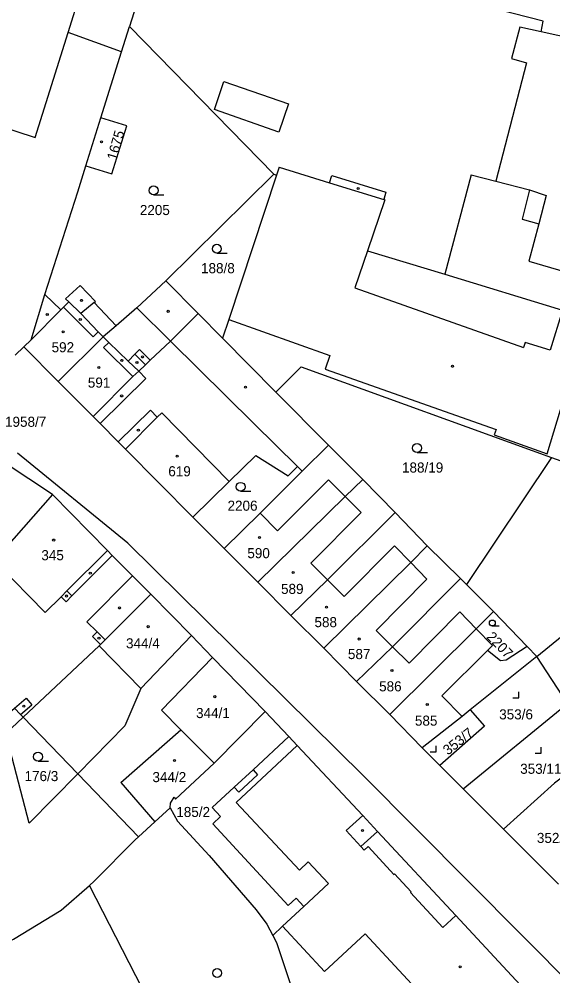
# Model space of a CAD drawing. Extents: x -679220 to -673243, y -1075091 to -1066557.
# Drawn here: x -676729.1 to -676639.1, y -1071108.5 to -1070947.3 of the extents above; entities that cross this region are included whole.
import ezdxf

# ---------------------------------------------------------------- set-up
doc = ezdxf.new("R2010")
doc.units = 0
for name, color, linetype in [('Hranice parcel', 7, 'Continuous'), ('Parcelní čísla', 7, 'Continuous'), ('Vnitřní kresba', 7, 'Continuous'), ('Značky budov', 7, 'Continuous'), ('Značky kultur', 7, 'Continuous')]:
    doc.layers.add(name, color=color, linetype=linetype)

msp = doc.modelspace()

# ---------------------------------------------------------------- linework, layer by layer
at = {"layer": 'Hranice parcel'}
for p, q in [((-676711.82, -1070952.75), (-676710.5, -1070948.52)), ((-676710.5, -1070948.52), (-676686.18, -1070973.4)), ((-676715.3, -1070963.88), (-676711.82, -1070952.75)), ((-676717.84, -1070971.99), (-676715.3, -1070963.88)), ((-676686.18, -1070973.4), (-676704.35, -1070991.37)), ((-676698.92, -1070996.86), (-676704.35, -1070991.37)), ((-676694.81, -1071001.02), (-676698.92, -1070996.86)), ((-676729.79, -1071003.87), (-676728.32, -1071002.5)), ((-676728.32, -1071002.5), (-676722.5, -1071008.34)), ((-676694.81, -1071001.02), (-676685.82, -1071010.1)), ((-676722.5, -1071008.34), (-676716.62, -1071014.2)), ((-676676.95, -1071019.07), (-676685.82, -1071010.1)), ((-676676.95, -1071019.07), (-676681.37, -1071023.41)), ((-676671.17, -1071024.82), (-676676.95, -1071019.07)), ((-676639.36, -1071021.14), (-676653.69, -1071042.55)), ((-676665.72, -1071030.41), (-676671.17, -1071024.82)), ((-676694.55, -1071036.48), (-676699.82, -1071031.21)), ((-676660.28, -1071035.99), (-676665.72, -1071030.41)), ((-676654.7, -1071041.54), (-676660.28, -1071035.99)), ((-676694.55, -1071036.48), (-676688.88, -1071042.12)), ((-676688.88, -1071042.12), (-676683.29, -1071047.78)), ((-676653.69, -1071042.55), (-676654.7, -1071041.54)), ((-676649.12, -1071047.1), (-676653.69, -1071042.55)), ((-676700.05, -1071051.13), (-676706.9, -1071044.14)), ((-676652.03, -1071049.99), (-676649.12, -1071047.1)), ((-676649.12, -1071047.1), (-676643.43, -1071053)), ((-676683.29, -1071047.78), (-676677.75, -1071053.28)), ((-676641.83, -1071054.66), (-676633.74, -1071048.08)), ((-676652.03, -1071049.99), (-676666.6, -1071064.43)), ((-676696.48, -1071054.82), (-676700.05, -1071051.13)), ((-676677.75, -1071053.28), (-676672.22, -1071058.86)), ((-676641.83, -1071054.66), (-676643.43, -1071053)), ((-676687.59, -1071063.91), (-676696.48, -1071054.82)), ((-676641.83, -1071054.66), (-676653.03, -1071063.66)), ((-676636.66, -1071062.58), (-676641.83, -1071054.66)), ((-676672.22, -1071058.86), (-676666.6, -1071064.43)), ((-676654.24, -1071076.98), (-676636.66, -1071062.58)), ((-676731.35, -1071067.66), (-676728.42, -1071064.9)), ((-676728.42, -1071064.9), (-676719.22, -1071074.42)), ((-676687.59, -1071063.91), (-676696.24, -1071072.62)), ((-676683.61, -1071068.17), (-676687.59, -1071063.91)), ((-676666.6, -1071064.43), (-676661.13, -1071070.06)), ((-676661.13, -1071070.06), (-676658.18, -1071073.02)), ((-676658.18, -1071073.02), (-676654.24, -1071076.98)), ((-676719.22, -1071074.42), (-676708.96, -1071085.04)), ((-676647.4, -1071083.78), (-676654.24, -1071076.98)), ((-676647.4, -1071083.78), (-676638.18, -1071093.04))]:
    msp.add_line(p, q, dxfattribs=at)
for points in [[(-676711.82, -1070952.75), (-676720.85, -1070949.5), (-676716.7, -1070936.22), (-676716.48, -1070935.5), (-676719.09, -1070934.75), (-676719.32, -1070935.47), (-676730.38, -1070932), (-676729.9, -1070930.48), (-676733.36, -1070929.38), (-676733.84, -1070930.91), (-676744.34, -1070927.62), (-676755.97, -1070923.94), (-676760.79, -1070939.06)], [(-676704, -1070927.89), (-676705.73, -1070933.31), (-676708.65, -1070942.63), (-676710.5, -1070948.52)], [(-676608.39, -1070955.66), (-676611.5, -1070955.11), (-676614.78, -1070954.51), (-676620.92, -1070953.82), (-676641.1, -1070949.39), (-676640.72, -1070947.62), (-676661.62, -1070942.21)], [(-676717.84, -1070971.99), (-676713.49, -1070973.36), (-676710.96, -1070965.24), (-676715.3, -1070963.88)], [(-676724.75, -1070993.68), (-676719.2, -1070976.35), (-676717.84, -1070971.99)], [(-676686.18, -1070973.4), (-676685.72, -1070973.56), (-676693.77, -1070997.89), (-676694.81, -1071001.02)], [(-676712.75, -1070998.92), (-676716.45, -1070995.03), (-676716.24, -1070994.86), (-676718.84, -1070992.16), (-676721.28, -1070994.37), (-676720.73, -1070994.9), (-676721.62, -1070995.8), (-676722.07, -1070996.26), (-676724.75, -1070993.68)], [(-676704.35, -1070991.37), (-676709.26, -1070995.9), (-676712.75, -1070998.92)], [(-676728.32, -1071002.5), (-676727.08, -1071001.32), (-676724.75, -1070993.68)], [(-676716.62, -1071014.2), (-676709.92, -1071007.5), (-676708.94, -1071006.58), (-676707.8, -1071005.5), (-676706.99, -1071004.74), (-676703.6, -1071001.55), (-676698.92, -1070996.86)], [(-676712.75, -1070998.92), (-676714.92, -1071000.8), (-676722.5, -1071008.34)], [(-676685.82, -1071010.1), (-676681.52, -1071005.85), (-676639.36, -1071021.14)], [(-676716.62, -1071014.2), (-676715.44, -1071015.4), (-676712.39, -1071018.49), (-676711.19, -1071019.7), (-676699.82, -1071031.21)], [(-676639.36, -1071021.14), (-676637.76, -1071021.72), (-676636.8, -1071015.96)], [(-676723.49, -1071027.38), (-676731.47, -1071022.07), (-676736.95, -1071018.63)], [(-676699.82, -1071031.21), (-676693.7, -1071025.18), (-676689.21, -1071020.8), (-676683.71, -1071024.21), (-676682.16, -1071022.64), (-676681.37, -1071023.41)], [(-676681.37, -1071023.41), (-676688.48, -1071030.51), (-676694.55, -1071036.48)], [(-676671.17, -1071024.82), (-676674.12, -1071027.7), (-676688.88, -1071042.12)], [(-676723.49, -1071027.38), (-676733.33, -1071038.48), (-676736.81, -1071041.58), (-676740.06, -1071044.47)], [(-676706.9, -1071044.14), (-676709.98, -1071041.07), (-676713.39, -1071037.65), (-676714.23, -1071036.8), (-676723.49, -1071027.38)], [(-676665.72, -1071030.41), (-676677.12, -1071041.72), (-676683.29, -1071047.78)], [(-676660.28, -1071035.99), (-676663.08, -1071038.84), (-676677.75, -1071053.28)], [(-676654.7, -1071041.54), (-676666.13, -1071053.04), (-676672.22, -1071058.86)], [(-676740.06, -1071044.47), (-676737.66, -1071047.32), (-676734.28, -1071051.34), (-676739.81, -1071055.67), (-676732.02, -1071065.2), (-676729.9, -1071063.37), (-676728.86, -1071064.45), (-676728.42, -1071064.9)], [(-676706.9, -1071044.14), (-676714.59, -1071051.87), (-676715.37, -1071052.65), (-676715.6, -1071052.88), (-676728.42, -1071064.9)], [(-676643.43, -1071053), (-676646.97, -1071055.27), (-676647.94, -1071055.4), (-676650.12, -1071053.65), (-676649.27, -1071052.81), (-676652.03, -1071049.99)], [(-676700.05, -1071051.13), (-676708.61, -1071060.05), (-676711.3, -1071066.35), (-676719.22, -1071074.42)], [(-676696.24, -1071072.62), (-676701.81, -1071067.04), (-676705.08, -1071063.68), (-676696.48, -1071054.82)], [(-676653.03, -1071063.66), (-676654.38, -1071064.75), (-676661.13, -1071070.06)], [(-676653.03, -1071063.66), (-676650.62, -1071066.42), (-676658.18, -1071073.02)], [(-676719.22, -1071074.42), (-676727.39, -1071082.76), (-676731.35, -1071067.66)], [(-676686.34, -1071101.66), (-676684.69, -1071100.12), (-676681.1, -1071096.79), (-676682.4, -1071095.4), (-676683.72, -1071096.61), (-676696.46, -1071082.88), (-676695.17, -1071081.65), (-676696.53, -1071080.12), (-676692.84, -1071076.7), (-676689.66, -1071073.74), (-676683.61, -1071068.17)], [(-676627.17, -1071132.37), (-676626.01, -1071131.56), (-676631.34, -1071124.45), (-676643.88, -1071110.8), (-676655.44, -1071098.3), (-676668.66, -1071084.17), (-676671.17, -1071081.43), (-676682.22, -1071069.66), (-676683.61, -1071068.17)], [(-676630.04, -1071069.51), (-676630.93, -1071070.31), (-676631.34, -1071069.8), (-676634.08, -1071072.01), (-676633.86, -1071072.28), (-676638.84, -1071075.99), (-676647.4, -1071083.78)], [(-676703.62, -1071080.14), (-676703.58, -1071079.4), (-676702.95, -1071078.38), (-676702.73, -1071078.7), (-676696.24, -1071072.62)], [(-676708.96, -1071085.04), (-676706.21, -1071082.51), (-676703.62, -1071080.14)], [(-676703.62, -1071080.14), (-676702.41, -1071082.41), (-676697.08, -1071088.21), (-676689.12, -1071097.34), (-676687.33, -1071099.75), (-676686.34, -1071101.66)], [(-676717.26, -1071093.23), (-676716.44, -1071092.51), (-676709.54, -1071085.57), (-676708.96, -1071085.04)], [(-676742.94, -1071108.47), (-676739.22, -1071106.63), (-676730.04, -1071102.27), (-676722.04, -1071097.41), (-676717.26, -1071093.23)], [(-676695.59, -1071142.14), (-676702.73, -1071121.52), (-676717.26, -1071093.23)], [(-676686.34, -1071101.66), (-676685.72, -1071102.87), (-676680.04, -1071119.82), (-676674.87, -1071134.72)]]:
    msp.add_lwpolyline(points, dxfattribs=at)
at = {"layer": 'Vnitřní kresba'}
for p, q in [((-676644.67, -1070948.61), (-676646.07, -1070953.92)), ((-676641.1, -1070949.39), (-676644.67, -1070948.61)), ((-676726.38, -1070967.21), (-676720.85, -1070949.5)), ((-676646.07, -1070953.92), (-676643.56, -1070954.65)), ((-676643.56, -1070954.65), (-676648.74, -1070974.56)), ((-676696.18, -1070962.49), (-676694.56, -1070957.78)), ((-676694.56, -1070957.78), (-676683.66, -1070961.54)), ((-676749.11, -1070959.93), (-676726.38, -1070967.21)), ((-676683.66, -1070961.54), (-676685.3, -1070966.3)), ((-676685.3, -1070966.3), (-676696.18, -1070962.49)), ((-676685.27, -1070972.21), (-676685.72, -1070973.56)), ((-676685.27, -1070972.21), (-676676.76, -1070974.83)), ((-676652.87, -1070973.49), (-676657.34, -1070990.24)), ((-676652.87, -1070973.49), (-676648.74, -1070974.56)), ((-676676.76, -1070974.83), (-676676.4, -1070973.64)), ((-676676.76, -1070974.83), (-676667.63, -1070977.64)), ((-676676.4, -1070973.64), (-676667.26, -1070976.45)), ((-676648.74, -1070974.56), (-676643.03, -1070976.05)), ((-676667.26, -1070976.45), (-676667.63, -1070977.64)), ((-676643.03, -1070976.05), (-676644.29, -1070981)), ((-676643.03, -1070976.05), (-676640.22, -1070977.01)), ((-676667.42, -1070977.7), (-676670.34, -1070986.29)), ((-676667.63, -1070977.64), (-676667.42, -1070977.7)), ((-676640.22, -1070977.01), (-676641.49, -1070981.75)), ((-676644.29, -1070981), (-676641.49, -1070981.75)), ((-676641.49, -1070981.75), (-676643.18, -1070988.03)), ((-676670.34, -1070986.29), (-676672.47, -1070992.57)), ((-676670.34, -1070986.29), (-676657.34, -1070990.24)), ((-676643.18, -1070988.03), (-676635.82, -1070990.21)), ((-676657.34, -1070990.24), (-676637.49, -1070996.28)), ((-676672.47, -1070992.57), (-676644.06, -1071002.62)), ((-676716.62, -1071000.8), (-676721.62, -1070995.8)), ((-676718.7, -1070996.84), (-676720.73, -1070994.9)), ((-676716.45, -1070995.03), (-676718.7, -1070996.84)), ((-676703.6, -1071001.55), (-676709.26, -1070995.9)), ((-676722.07, -1070996.26), (-676727.08, -1071001.32)), ((-676718.7, -1070996.84), (-676715.76, -1070999.95)), ((-676637.49, -1070996.28), (-676639.55, -1071003.05)), ((-676693.77, -1070997.89), (-676676.71, -1071003.94)), ((-676715.76, -1070999.95), (-676716.62, -1071000.8)), ((-676714.92, -1071000.8), (-676715.76, -1070999.95)), ((-676714.92, -1071000.8), (-676714, -1071001.73)), ((-676714, -1071001.73), (-676714.85, -1071002.57)), ((-676714, -1071001.73), (-676710.72, -1071004.88)), ((-676689.52, -1071015.38), (-676703.6, -1071001.55)), ((-676643.8, -1071001.75), (-676644.06, -1071002.62)), ((-676639.55, -1071003.05), (-676643.8, -1071001.75)), ((-676714.85, -1071002.57), (-676709.92, -1071007.5)), ((-676709.57, -1071003.73), (-676710.72, -1071004.88)), ((-676709.57, -1071003.73), (-676708.78, -1071002.94)), ((-676707.8, -1071005.5), (-676709.57, -1071003.73)), ((-676708.78, -1071002.94), (-676706.99, -1071004.74)), ((-676676.71, -1071003.94), (-676677.51, -1071006.22)), ((-676710.72, -1071004.88), (-676708.94, -1071006.58)), ((-676640.06, -1071020.52), (-676635.35, -1071004.88)), ((-676708.94, -1071006.58), (-676707.74, -1071007.82)), ((-676677.51, -1071006.22), (-676648.69, -1071016.43)), ((-676707.74, -1071007.82), (-676715.44, -1071015.4)), ((-676712.39, -1071018.49), (-676706.94, -1071013.17)), ((-676706.94, -1071013.17), (-676705.81, -1071014.33)), ((-676705.81, -1071014.33), (-676705.06, -1071013.59)), ((-676705.06, -1071013.59), (-676693.7, -1071025.18)), ((-676711.19, -1071019.7), (-676705.81, -1071014.33)), ((-676682.16, -1071022.64), (-676689.52, -1071015.38)), ((-676648.69, -1071016.43), (-676649.02, -1071017.3)), ((-676649.02, -1071017.3), (-676640.06, -1071020.52)), ((-676710.77, -1071035.57), (-676729.38, -1071020.4)), ((-676685.53, -1071033.46), (-676676.96, -1071024.87)), ((-676676.96, -1071024.87), (-676674.12, -1071027.7)), ((-676674.12, -1071027.7), (-676671.43, -1071030.41)), ((-676688.48, -1071030.51), (-676685.53, -1071033.46)), ((-676671.43, -1071030.41), (-676679.93, -1071038.91)), ((-676671.02, -1071074.78), (-676710.77, -1071035.57)), ((-676674.31, -1071044.53), (-676665.81, -1071036.03)), ((-676665.81, -1071036.03), (-676663.08, -1071038.84)), ((-676721.05, -1071043.61), (-676714.23, -1071036.8)), ((-676720.21, -1071044.45), (-676713.39, -1071037.65)), ((-676733.33, -1071038.48), (-676724.71, -1071047.26)), ((-676679.93, -1071038.91), (-676677.12, -1071041.72)), ((-676663.08, -1071038.84), (-676660.35, -1071041.64)), ((-676709.98, -1071041.07), (-676717.67, -1071048.8)), ((-676677.12, -1071041.72), (-676674.31, -1071044.53)), ((-676668.91, -1071050.28), (-676660.35, -1071041.64)), ((-676722.04, -1071044.59), (-676721.05, -1071043.61)), ((-676721.19, -1071045.44), (-676720.21, -1071044.45)), ((-676720.21, -1071044.45), (-676721.05, -1071043.61)), ((-676724.71, -1071047.26), (-676722.04, -1071044.59)), ((-676722.04, -1071044.59), (-676721.19, -1071045.44)), ((-676663.34, -1071055.8), (-676654.78, -1071047.16)), ((-676654.78, -1071047.16), (-676652.03, -1071049.99)), ((-676717.67, -1071048.8), (-676715.97, -1071050.49)), ((-676716.75, -1071051.27), (-676715.97, -1071050.49)), ((-676715.97, -1071050.49), (-676714.59, -1071051.87)), ((-676666.13, -1071053.04), (-676668.91, -1071050.28)), ((-676715.37, -1071052.65), (-676716.75, -1071051.27)), ((-676708.61, -1071060.05), (-676715.6, -1071052.88)), ((-676666.13, -1071053.04), (-676663.34, -1071055.8)), ((-676650.12, -1071053.65), (-676657.81, -1071061.29)), ((-676729.9, -1071063.37), (-676727.93, -1071061.67)), ((-676727.93, -1071061.67), (-676726.95, -1071062.81)), ((-676657.81, -1071061.29), (-676654.38, -1071064.75)), ((-676728.86, -1071064.45), (-676726.95, -1071062.81)), ((-676711.97, -1071075.91), (-676701.81, -1071067.04)), ((-676682.22, -1071069.66), (-676692.48, -1071079.25)), ((-676688.89, -1071074.59), (-676692.05, -1071077.54)), ((-676689.66, -1071073.74), (-676688.89, -1071074.59)), ((-676671.02, -1071074.78), (-676627.66, -1071118.45)), ((-676711.97, -1071075.91), (-676706.21, -1071082.51)), ((-676692.05, -1071077.54), (-676692.84, -1071076.7)), ((-676692.48, -1071079.25), (-676681.84, -1071090.66)), ((-676671.17, -1071081.43), (-676673.95, -1071084)), ((-676673.95, -1071084), (-676671.46, -1071086.69)), ((-676671.46, -1071086.69), (-676668.66, -1071084.17)), ((-676671.46, -1071086.69), (-676670.92, -1071087.28)), ((-676670.92, -1071087.28), (-676670.25, -1071086.66)), ((-676670.25, -1071086.66), (-676665.88, -1071091.44)), ((-676681.84, -1071090.66), (-676680.35, -1071089.27)), ((-676680.35, -1071089.27), (-676676.96, -1071092.91)), ((-676665.78, -1071091.3), (-676665.88, -1071091.44)), ((-676663, -1071094.32), (-676665.78, -1071091.3)), ((-676681.1, -1071096.79), (-676676.96, -1071092.91)), ((-676663.11, -1071094.42), (-676663, -1071094.32)), ((-676657.64, -1071100.34), (-676663.11, -1071094.42)), ((-676655.44, -1071098.3), (-676657.64, -1071100.34)), ((-676684.69, -1071100.12), (-676677.63, -1071107.74)), ((-676677.63, -1071107.74), (-676670.78, -1071101.37)), ((-676670.78, -1071101.37), (-676648.14, -1071125.74))]:
    msp.add_line(p, q, dxfattribs=at)
at = {"layer": 'Značky budov'}
for centre in [(-676715.22, -1070967.93), (-676671.93, -1070975.8), (-676718.6, -1070994.66), (-676724.36, -1070997.02), (-676718.79, -1070997.88), (-676703.97, -1070996.5), (-676721.67, -1070999.95), (-676708.3, -1071004.19), (-676711.78, -1071004.77), (-676709.24, -1071005.13), (-676656.04, -1071005.76), (-676715.65, -1071005.97), (-676711.82, -1071010.76), (-676690.94, -1071009.27), (-676709, -1071016.53), (-676702.47, -1071020.9), (-676688.57, -1071034.62), (-676723.28, -1071035.04), (-676717.1, -1071040.62), (-676682.91, -1071040.5), (-676721.12, -1071044.47), (-676712.17, -1071046.48), (-676677.26, -1071046.34), (-676707.36, -1071049.63), (-676715.64, -1071051.57), (-676671.76, -1071051.72), (-676666.24, -1071057.01), (-676696.09, -1071061.43), (-676728.32, -1071063.02), (-676660.28, -1071062.75), (-676702.91, -1071072.2), (-676671.21, -1071083.98), (-676654.75, -1071106.94)]:
    msp.add_circle(centre, 0.175, dxfattribs=at)
at = {"layer": 'Značky kultur'}
for p, q in [((-676706.43, -1070976.88), (-676704.68, -1070976.88)), ((-676695.77, -1070986.71), (-676694.02, -1070986.71)), ((-676662.01, -1071020.29), (-676660.26, -1071020.29)), ((-676691.76, -1071026.82), (-676690.01, -1071026.82)), ((-676649.31, -1071049.52), (-676648.13, -1071049.52)), ((-676645.85, -1071061.6), (-676644.85, -1071061.6)), ((-676644.85, -1071061.6), (-676644.85, -1071060.6)), ((-676658.8, -1071070.74), (-676658.8, -1071069.74)), ((-676641.1, -1071070.96), (-676641.1, -1071069.96)), ((-676659.8, -1071070.74), (-676658.8, -1071070.74)), ((-676642.1, -1071070.96), (-676641.1, -1071070.96)), ((-676725.92, -1071072.3), (-676724.17, -1071072.3))]:
    msp.add_line(p, q, dxfattribs=at)
for centre, radius in [((-676706.43, -1070976.13), 0.75), ((-676695.77, -1070985.96), 0.75), ((-676662.01, -1071019.54), 0.75), ((-676691.76, -1071026.07), 0.75), ((-676649.31, -1071049.02), 0.502), ((-676725.92, -1071071.55), 0.75), ((-676695.71, -1071108), 0.75)]:
    msp.add_circle(centre, radius, dxfattribs=at)

# ---------------------------------------------------------------- texts
at = {"layer": 'Parcelní čísla'}
for s, rotation, p in [('1675', 74, (-676712.71, -1070971.17)), ('2207', 314, (-676650.41, -1071051.47)), ('353/7', 38, (-676656.8, -1071071.37))]:
    msp.add_text(s, height=1.7, rotation=rotation, dxfattribs=at).set_placement(p)
for s, p in [('2205', (-676708.75, -1070980.28)), ('188/8', (-676698.43, -1070990.08)), ('592', (-676723.63, -1071003.4)), ('591', (-676717.52, -1071009.36)), ('1958/7', (-676731.48, -1071015.96)), ('188/19', (-676664.54, -1071023.67)), ('619', (-676703.95, -1071024.3)), ('2206', (-676693.96, -1071030.1)), ('590', (-676690.62, -1071038.1)), ('345', (-676725.36, -1071038.44)), ('589', (-676684.94, -1071044.12)), ('588', (-676679.3, -1071049.72)), ('344/4', (-676711.08, -1071053.29)), ('587', (-676673.66, -1071055.1)), ('586', (-676668.4, -1071060.54)), ('344/1', (-676699.27, -1071065.04)), ('353/6', (-676648.15, -1071065.26)), ('585', (-676662.36, -1071066.32)), ('353/11', (-676644.61, -1071074.43)), ('176/3', (-676728.19, -1071075.66)), ('344/2', (-676706.62, -1071075.83)), ('185/2', (-676702.6, -1071081.71)), ('352/4', (-676641.79, -1071086.08))]:
    msp.add_text(s, height=1.7, dxfattribs=at).set_placement(p)

doc.saveas('drawing.dxf')
